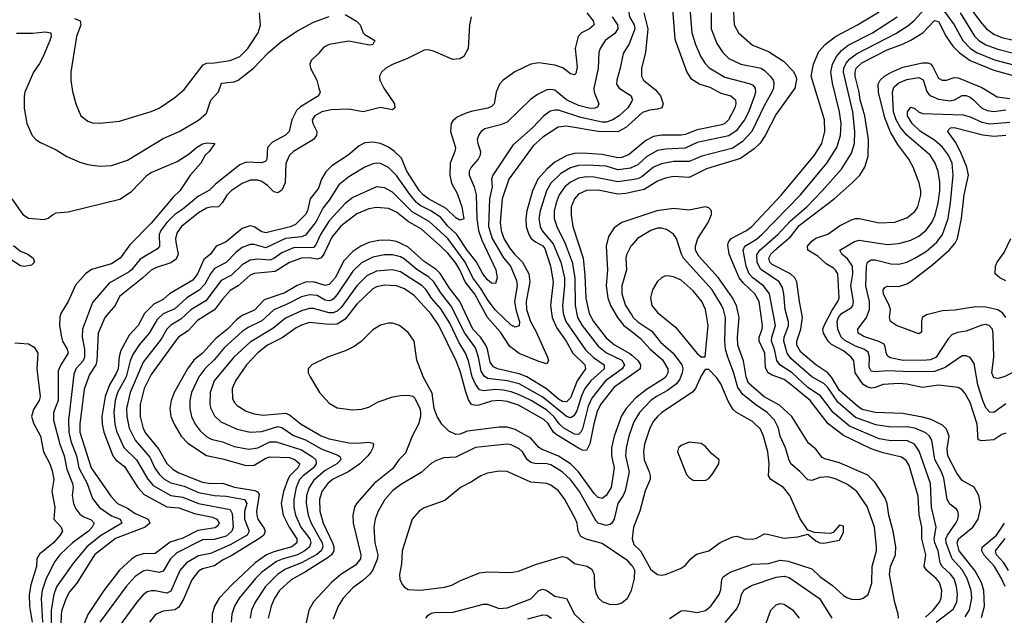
# Model space of a CAD drawing. Header units: inches. Extents: x 1649636 to 1815363, y 506543 to 641975.
# Tile 262 of 656: x 1676905 to 1681883, y 603464 to 606476. Entities that reach past the tile are written whole.
import ezdxf

# ---------------------------------------------------------------- set-up
doc = ezdxf.new("R2010")
doc.units = ezdxf.units.IN
doc.header["$MEASUREMENT"] = 0
doc.layers.add('B6670', color=7, linetype='Continuous')
doc.layers.add('B6680', color=7, linetype='Continuous')

msp = doc.modelspace()

# ---------------------------------------------------------------- linework, layer by layer
at = {"layer": 'B6670', "color": 5}
for points, elevation in [([(1680000, 606603.4), (1679987.6, 606570), (1679984.1, 606510), (1679988.9, 606490), (1680000, 606470.3)], 660), ([(1678550, 606501.6), (1678608.3, 606468.3), (1678626.8, 606450), (1678642, 606410), (1678650, 606400.7), (1678701, 606370), (1678690.8, 606350), (1678673.8, 606346.2), (1678570, 606367.8), (1678470.2, 606349.8), (1678442.9, 606337.1), (1678416, 606304), (1678379.5, 606270), (1678372, 606250), (1678375.3, 606230), (1678407, 606170), (1678418.4, 606130), (1678423.8, 606110), (1678415.5, 606090), (1678324.4, 606035.6), (1678304.1, 606015.9), (1678280.7, 605970), (1678267.7, 605910), (1678248.7, 605891.3), (1678183.4, 605856.6), (1678158.5, 605830), (1678155, 605770), (1678150, 605760.4), (1678130, 605752.2), (1678050, 605754.9), (1678017.9, 605742.1), (1677895.4, 605644.6), (1677865.8, 605614.2), (1677810, 605584), (1677730, 605518.2), (1677690, 605491), (1677649.7, 605450), (1677618.8, 605410), (1677610.1, 605390), (1677612.5, 605330), (1677602.8, 605317.2), (1677514.4, 605265.6), (1677470.6, 605210), (1677458.8, 605201.2), (1677357.1, 605142.9), (1677273.9, 605046.1), (1677222.4, 604910), (1677221.2, 604870), (1677232.7, 604810), (1677233.9, 604770), (1677226.2, 604750), (1677189.6, 604710), (1677179.1, 604680.9), (1677152.6, 604450), (1677153.4, 604390), (1677164.2, 604344.2), (1677192.4, 604270), (1677204.6, 604210), (1677246.1, 604130), (1677274, 604054), (1677309, 604009), (1677370, 603966.7), (1677413.8, 603950), (1677421, 603930), (1677313.9, 603866.1), (1677245.3, 603810), (1677178, 603730), (1677091.6, 603608.4), (1677077.3, 603570), (1677064.4, 603490), (1677064.7, 603410)], 560), ([(1677182.4, 606482.4), (1677210.6, 606470.6), (1677213.8, 606450), (1677192.1, 606390), (1677163.8, 606210), (1677163.6, 606170), (1677172.6, 606112.6), (1677188.8, 606050), (1677214, 605990), (1677250, 605962.3), (1677273.9, 605953.9), (1677310, 605951.6), (1677410, 605962.4), (1677570, 606012), (1677610, 606028.4), (1677690, 606082), (1677737.5, 606122.5), (1677832.9, 606247.1), (1677850, 606256.3), (1677890, 606256.8), (1677970, 606269.4), (1678019.1, 606290), (1678059.4, 606330), (1678110.8, 606410), (1678123.1, 606450), (1678118, 606510)], 580), ([(1679773.1, 606510), (1679804, 606470), (1679809.3, 606450), (1679786.7, 606430), (1679744.7, 606410), (1679728.3, 606390), (1679712.7, 606330), (1679724.2, 606235.8), (1679716.4, 606203.6), (1679710, 606197.4), (1679690, 606202), (1679651.8, 606231.8), (1679610, 606246.4), (1679530, 606256.8), (1679488.9, 606251.1), (1679408.4, 606211.6), (1679350.3, 606170), (1679330.2, 606150), (1679313.8, 606110), (1679303.6, 606050), (1679290, 606035.9), (1679271.9, 606028.1), (1679188, 606012), (1679158, 606002), (1679116.8, 605983.2), (1679095.2, 605964.8), (1679087, 605950), (1679083.5, 605910), (1679108.8, 605830), (1679106, 605810), (1679081.7, 605750), (1679079.7, 605690), (1679088.5, 605648.5), (1679116.4, 605596.4), (1679139.9, 605530), (1679150, 605469.4), (1679130, 605462), (1679110, 605474.4), (1679061.3, 605521.3), (1678972.3, 605570), (1678944.9, 605590), (1678926.3, 605610), (1678863.2, 605710), (1678835.1, 605775.1), (1678800.8, 605810), (1678770, 605831.7), (1678730, 605849.5), (1678690, 605856.9), (1678650, 605852.2), (1678622.2, 605837.8), (1678565.5, 605790), (1678484.1, 605735.9), (1678452.8, 605707.2), (1678430.6, 605670), (1678415.8, 605624.2), (1678373.3, 605570), (1678361.1, 605510), (1678351, 605490), (1678299.3, 605440.7), (1678272.5, 605427.5), (1678150, 605397.8), (1678130, 605403.7), (1678090, 605428.1), (1678070, 605433.6), (1678030, 605419.9), (1677950, 605352.6), (1677898.6, 605330), (1677870, 605290.6), (1677837, 605263), (1677803.6, 605190), (1677780.8, 605159.2), (1677663, 605090), (1677630, 605060.6), (1677583.6, 605036.4), (1677536.9, 604990), (1677503.7, 604930), (1677459.6, 604880.4), (1677416.4, 604803.6), (1677408.6, 604771.4), (1677402.8, 604710), (1677393.8, 604686.2), (1677358.9, 604630), (1677337.6, 604570), (1677321.4, 604470), (1677322.3, 604430), (1677330.1, 604390), (1677376.4, 604270), (1677391.2, 604250), (1677435.8, 604215.8), (1677502.8, 604110), (1677535.2, 604075.2), (1677650, 604013.1), (1677710, 604007.6), (1677790, 603979.3), (1677879.6, 603959.6), (1677901.7, 603950), (1677913.4, 603930), (1677906, 603914), (1677894.1, 603905.9), (1677806.8, 603893.2), (1677730, 603854.6), (1677666.9, 603833.1), (1677590, 603776.7), (1677530, 603775.6), (1677495.5, 603764.5), (1677470, 603747.8), (1677410, 603692.6), (1677330.1, 603589.9), (1677250, 603467.7), (1677217, 603383)], 620), ([(1676890, 606408.3), (1676970, 606406.7), (1677034.5, 606414.5), (1677063.1, 606410), (1677063.8, 606390), (1677058.2, 606370), (1677024, 606290), (1677006, 606254), (1676975.5, 606210), (1676932.1, 606110), (1676927.6, 606087.6), (1676927.8, 606027.8), (1676940.9, 605950), (1676969.3, 605889.3), (1676986.7, 605870), (1677010, 605854.6), (1677090, 605816.9), (1677144.6, 605784.6), (1677210, 605755.8), (1677250, 605744), (1677310, 605734.3), (1677370, 605738.2), (1677450, 605765.5), (1677630, 605874.2), (1677711.5, 605910), (1677810, 605967.8), (1677850, 606002.3), (1677870.9, 606069.1), (1677909.9, 606110.1), (1677925.7, 606154.3), (1677990, 606160.6), (1678010, 606170.1), (1678088, 606230), (1678163.8, 606310), (1678230, 606366.4), (1678310, 606419.4), (1678390, 606462.3), (1678470, 606492)], 560), ([(1679188.4, 606490), (1679178.8, 606450), (1679172.9, 606330), (1679150, 606289.8), (1679130, 606277.3), (1679095.2, 606275.2), (1678996.9, 606316.9), (1678970, 606322.9), (1678950, 606321.7), (1678870, 606281.2), (1678790.1, 606249.9), (1678756.8, 606230), (1678734.3, 606210), (1678724.4, 606190), (1678726.9, 606170), (1678746.2, 606130), (1678799.7, 606050), (1678802, 606030), (1678790, 606020.4), (1678730, 606031.8), (1678642, 606010), (1678570, 606022.7), (1678480, 606020), (1678433.2, 606010), (1678397.6, 605990), (1678383.7, 605970), (1678386.7, 605950), (1678407.9, 605910), (1678405.8, 605890), (1678390.3, 605869.7), (1678290.2, 605810), (1678270.1, 605789.9), (1678250.9, 605749.1), (1678247, 605650), (1678230, 605614), (1678210, 605599.9), (1678190, 605605.6), (1678157.7, 605637.7), (1678130, 605656.7), (1678110, 605664.1), (1678070, 605663.7), (1678030, 605648), (1677975.1, 605610), (1677952.3, 605587.7), (1677929.8, 605550.2), (1677910, 605529.9), (1677870, 605528.5), (1677850, 605522.5), (1677810, 605499), (1677723.1, 605430), (1677701.2, 605398.8), (1677693.7, 605370), (1677694.5, 605350), (1677706.7, 605290), (1677695.7, 605264.3), (1677670, 605245.4), (1677596.8, 605223.2), (1677570, 605209.9), (1677528.8, 605171.2), (1677410, 605076.5), (1677387.9, 605030), (1677335.1, 604970), (1677302.5, 604890), (1677294.8, 604750), (1677290.1, 604730), (1677258.7, 604681.3), (1677231.9, 604608.1), (1677209.8, 604430), (1677210.1, 604389.9), (1677266.7, 604210), (1677365.7, 604065.7), (1677400.1, 604030), (1677450, 604005.3), (1677490, 603978.8), (1677555.5, 603950), (1677563.4, 603930), (1677539, 603910), (1677390, 603852.1), (1677284, 603770), (1677193.9, 603626.1), (1677158, 603582), (1677139.7, 603550), (1677119.2, 603490), (1677114.8, 603470), (1677114.1, 603410)], 580), ([(1679901.3, 606490), (1679927.9, 606450), (1679929.1, 606430), (1679913.5, 606406.5), (1679865.9, 606370), (1679839.8, 606330), (1679832.9, 606310), (1679829.5, 606229.5), (1679808.4, 606130), (1679810.1, 606110), (1679833.7, 606050), (1679826, 606034), (1679812.3, 606027.7), (1679790, 606026.8), (1679730, 606041.2), (1679669.8, 606069.8), (1679610, 606118.9), (1679590, 606123.4), (1679570, 606120.2), (1679522.5, 606097.5), (1679487.9, 606072.1), (1679370, 605958), (1679336.4, 605943.6), (1679256.7, 605923.3), (1679237.6, 605910), (1679226, 605894), (1679218.7, 605870), (1679221.1, 605850), (1679235.7, 605810), (1679233.9, 605790), (1679222.6, 605770), (1679188.6, 605730), (1679177.8, 605710), (1679177.3, 605690), (1679202.6, 605630), (1679213.4, 605590), (1679216.3, 605470), (1679224.9, 605410), (1679241.6, 605361.6), (1679313, 605210), (1679319.2, 605170), (1679310, 605141.1), (1679290, 605143.7), (1679270, 605160.9), (1679247.1, 605190), (1679212.7, 605252.7), (1679168.2, 605310), (1679115.8, 605390), (1679070, 605432.4), (1679034.8, 605474.8), (1678988, 605508), (1678930, 605536.4), (1678911.8, 605551.8), (1678878.6, 605590), (1678810, 605688.2), (1678770, 605728.7), (1678730, 605748.1), (1678710, 605750.5), (1678690, 605747.3), (1678650, 605729.3), (1678570, 605680.5), (1678519.5, 605640.5), (1678470, 605563.2), (1678437.1, 605522.9), (1678404, 605456), (1678350, 605386.4), (1678330, 605377.6), (1678250, 605369.9), (1678150, 605322.5), (1678090, 605339.7), (1678070, 605339.7), (1678030, 605323.2), (1677999.6, 605300.4), (1677950, 605248), (1677890, 605217), (1677869.4, 605190.6), (1677841.2, 605138.8), (1677812.5, 605107.5), (1677750, 605069.9), (1677690, 605014.4), (1677630, 604988.2), (1677600.3, 604959.7), (1677559.5, 604890), (1677510, 604831.5), (1677477.3, 604782.7), (1677463.5, 604750), (1677443.9, 604670), (1677400.5, 604590), (1677388.1, 604550), (1677380.6, 604490), (1677386.3, 604430), (1677395.7, 604395.7), (1677431.9, 604311.9), (1677496.7, 604250), (1677552.6, 604152.6), (1677579.8, 604119.8), (1677670, 604069.8), (1677730, 604061.4), (1677810, 604030), (1677970, 603998.8), (1677979, 603979), (1677984, 603910), (1677978.2, 603890), (1677950, 603864.7), (1677888.1, 603848.1), (1677830, 603845.2), (1677699.9, 603780.1), (1677667.6, 603750), (1677630, 603686.5), (1677610, 603681.2), (1677550, 603692.2), (1677530, 603687.9), (1677490, 603661), (1677444.2, 603610), (1677310, 603429.8)], 640), ([(1680000, 606389.7), (1679986.7, 606353.3), (1679955.5, 606304.5), (1679940.9, 606230), (1679923.5, 606170), (1679922.7, 606150), (1679936.1, 606130), (1679995.8, 606090), (1680000, 606079.5)], 660), ([(1680000, 606063.7), (1679979.5, 606030), (1679936.3, 605990), (1679904, 605970), (1679870, 605957.8), (1679850, 605956.7), (1679741.6, 605981.6), (1679630, 606017.5), (1679610, 606018.1), (1679587.7, 606012.3), (1679553, 605987), (1679499.2, 605930), (1679398.2, 605841.8), (1679296.6, 605690), (1679291, 605670), (1679293.7, 605630), (1679280.2, 605570), (1679275.3, 605430), (1679293.6, 605370), (1679352, 605272), (1679387.3, 605230), (1679417.6, 605157.6), (1679420.4, 605130), (1679407.6, 605050), (1679413.6, 605010), (1679431.4, 604948.6), (1679430, 604926.9), (1679410, 604921.7), (1679390, 604930.5), (1679308.8, 605008.8), (1679270, 605060.6), (1679236.8, 605116.8), (1679195.8, 605170), (1679157.2, 605250), (1679069.2, 605370), (1678976, 605456), (1678890, 605504.8), (1678790, 605604.2), (1678750, 605625.6), (1678710, 605629.9), (1678590, 605576.6), (1678550, 605546.6), (1678470, 605458.6), (1678425.9, 605390), (1678402.5, 605337.5), (1678390, 605324), (1678290, 605321.8), (1678230, 605296.1), (1678190, 605267.4), (1678170, 605259.5), (1678110, 605265), (1678070, 605259.2), (1678030, 605236.2), (1677976, 605184), (1677923.9, 605156.1), (1677846, 605054), (1677770, 605009.1), (1677719.4, 604960.6), (1677670, 604931.3), (1677650, 604911), (1677620, 604860), (1677530, 604743.9), (1677463.8, 604590), (1677444.7, 604510), (1677446.6, 604470), (1677458.1, 604410), (1677489.4, 604349.4), (1677563.2, 604263.2), (1677588.8, 604208.8), (1677610, 604177.2), (1677634.9, 604154.9), (1677670, 604134.3), (1677737.3, 604117.3), (1677810, 604085.3), (1677890, 604069.2), (1677950, 604066.4), (1678042.2, 604050), (1678053.1, 604030), (1678042.5, 603990), (1678041.1, 603950), (1678065.9, 603890), (1678054.7, 603870), (1677970, 603819.8), (1677870, 603776.4), (1677810, 603764.8), (1677749.5, 603730), (1677715.7, 603690), (1677670, 603585.5), (1677650, 603575.5), (1677590, 603588.3), (1677570, 603588.1), (1677550, 603582.3), (1677530, 603567.6), (1677497, 603530), (1677409.5, 603410)], 660), ([(1680000, 605957.1), (1679970, 605930.3), (1679930, 605908.4), (1679830.2, 605910.2), (1679670, 605938.1), (1679627.9, 605932.1), (1679550, 605880.9), (1679501.6, 605838.4), (1679378.5, 605670), (1679344.1, 605570), (1679334.8, 605450), (1679339.3, 605410), (1679353.6, 605370), (1679381.6, 605321.6), (1679406.1, 605290), (1679447.8, 605250), (1679479.6, 605190), (1679484.2, 605150), (1679466, 605050), (1679467.2, 605010), (1679487.8, 604950), (1679516.8, 604896.8), (1679574.3, 604770), (1679579.4, 604750), (1679570, 604736.1), (1679530, 604746.8), (1679430, 604788.1), (1679382.7, 604822.7), (1679336.3, 604896.3), (1679269.6, 604970), (1679207, 605087), (1679157.6, 605150), (1679130.9, 605210), (1679110, 605244.9), (1679070, 605294.5), (1679030, 605334.2), (1678937.2, 605417.2), (1678870, 605455.3), (1678810, 605503), (1678770, 605521), (1678710, 605526.8), (1678670, 605519.9), (1678610, 605494.8), (1678529.1, 605430.9), (1678483.8, 605376.2), (1678443.1, 605290), (1678428.9, 605271.1), (1678410, 605264.1), (1678369, 605271), (1678330, 605269.6), (1678270, 605247.2), (1678197, 605203), (1678090, 605192.9), (1678070, 605183.7), (1678010, 605129.9), (1677970, 605105.8), (1677930, 605062), (1677890, 605008.2), (1677805.1, 604954.9), (1677757.5, 604902.5), (1677710, 604871.6), (1677699.7, 604860.3), (1677570, 604681.2), (1677534.3, 604610), (1677513.8, 604530), (1677513.7, 604470), (1677528.9, 604408.9), (1677543.9, 604383.9), (1677606.5, 604306.5), (1677650, 604232.3), (1677681.6, 604201.6), (1677710, 604184.7), (1677830, 604137.9), (1677870, 604131.3), (1677930, 604131.8), (1677991.2, 604111.2), (1678094.4, 604094.4), (1678108.4, 604088.4), (1678115.4, 604075.4), (1678102.9, 603990), (1678103.9, 603970), (1678110.1, 603950), (1678142.1, 603902.1), (1678146.1, 603890), (1678139.5, 603870), (1678114, 603850), (1677974.8, 603765.2), (1677930, 603743.6), (1677890, 603715), (1677830, 603698.5), (1677810, 603686.7), (1677776.2, 603643.8), (1677733.9, 603546.1), (1677710, 603506), (1677690, 603492), (1677630, 603484.7), (1677592.5, 603467.5), (1677561.7, 603430)], 680), ([(1676865.5, 605570), (1676922, 605490), (1676950, 605471.3), (1677030, 605465.2), (1677050, 605471.8), (1677070.7, 605489.3), (1677090, 605498.6), (1677150, 605504.3), (1677411.6, 605568.4), (1677470, 605606.4), (1677550, 605689.2), (1677570, 605703.8), (1677701.4, 605758.6), (1677762.5, 605797.5), (1677799.7, 605830), (1677830, 605848.5), (1677853.4, 605853.4), (1677891.3, 605850), (1677864, 605810), (1677843, 605790), (1677820.4, 605750), (1677768.4, 605691.6), (1677715.6, 605610), (1677681.7, 605578.3), (1677570, 605447.4), (1677462.1, 605337.9), (1677414, 605270), (1677370, 605241.9), (1677268.3, 605211.7), (1677237.6, 605190), (1677187.5, 605132.5), (1677150.1, 605050), (1677113.2, 604990), (1677107.8, 604972.2), (1677106.5, 604930), (1677116.2, 604870), (1677122, 604850), (1677145.6, 604810), (1677150.1, 604790), (1677112.7, 604730), (1677100.6, 604699.4), (1677099.2, 604550), (1677076.4, 604490), (1677076.3, 604450), (1677108.7, 604328.7), (1677130.4, 604270), (1677143, 604203), (1677172.8, 604130), (1677175.2, 604110), (1677171, 604070), (1677177.2, 604030), (1677190, 604001.6), (1677210, 603975.3), (1677230, 603961.5), (1677266.8, 603946.8), (1677282.2, 603930), (1677271.7, 603910), (1677252.5, 603890), (1677172.2, 603830), (1677108.5, 603770), (1677083.4, 603736.6), (1677039.4, 603650), (1677019.8, 603590), (1677013.9, 603550), (1677021.6, 603430)], 540), ([(1680000, 605806.2), (1679985.7, 605794.3), (1679950, 605779.2), (1679930, 605777.8), (1679850, 605793.9), (1679750, 605801.5), (1679710, 605799.8), (1679671.6, 605788.4), (1679610, 605755.4), (1679570, 605720.6), (1679525.5, 605670), (1679497.3, 605610), (1679469.4, 605510), (1679464.3, 605470), (1679465.7, 605430), (1679479.1, 605390), (1679491.9, 605370), (1679512.6, 605352.6), (1679550, 605332.3), (1679559.4, 605319.4), (1679589.2, 605230), (1679602.7, 605150), (1679589.5, 605030.5), (1679597.6, 604970), (1679618.7, 604918.7), (1679668.5, 604850), (1679701.4, 604790), (1679762.2, 604730), (1679765.3, 604710), (1679723.4, 604650), (1679690, 604563.8), (1679670, 604543.1), (1679650, 604545), (1679630, 604557.3), (1679568.3, 604608.3), (1679470, 604669.4), (1679430, 604685), (1679321.2, 604710), (1679300.5, 604720.5), (1679284.2, 604744.2), (1679270.5, 604810), (1679262.3, 604830), (1679235.6, 604870), (1679196.1, 604910), (1679131.2, 605050), (1679077.4, 605117.4), (1679031.5, 605191.5), (1679010, 605212.4), (1678950, 605253.5), (1678866.9, 605326.9), (1678810, 605354), (1678770, 605361), (1678720.4, 605359.6), (1678670, 605349.5), (1678630, 605330.3), (1678590, 605303.2), (1678543.7, 605256.3), (1678499.9, 605170), (1678470, 605136.6), (1678450, 605132.1), (1678390, 605149.9), (1678350, 605147.7), (1678307.9, 605132.1), (1678245.6, 605094.4), (1678141.6, 605058.4), (1678093.1, 605006.9), (1678030, 604980.1), (1678001.2, 604958.8), (1677956.8, 604910), (1677896.8, 604863.2), (1677830.3, 604789.7), (1677786.6, 604753.4), (1677753.3, 604710), (1677686.3, 604590), (1677671, 604550), (1677665.2, 604510), (1677670.1, 604470), (1677685.7, 604430), (1677722.3, 604370), (1677754.9, 604334.9), (1677850, 604271.4), (1677930, 604255.9), (1678050, 604222.1), (1678090, 604224), (1678150, 604258.2), (1678170, 604265), (1678270, 604262), (1678298.6, 604250), (1678321.2, 604230), (1678311.1, 604210), (1678271.3, 604170), (1678261, 604150), (1678239.3, 604090), (1678228, 604030), (1678237.4, 603970), (1678266.9, 603910), (1678306.1, 603850), (1678305.8, 603830), (1678281, 603810), (1678190, 603784.6), (1678153.5, 603770), (1678095.7, 603730), (1677979.7, 603620.3), (1677914.4, 603550), (1677889.6, 603510), (1677878.9, 603470), (1677878.5, 603410)], 720), ([(1680000, 605728.4), (1679994.3, 605725.7), (1679930, 605716.4), (1679870, 605734.5), (1679770, 605740.7), (1679730, 605738.4), (1679690, 605726.8), (1679641.4, 605698.6), (1679591.3, 605648.7), (1679568.2, 605610), (1679536.8, 605510), (1679530.1, 605470), (1679536.5, 605430), (1679547.5, 605407.5), (1679602.9, 605342.9), (1679640.6, 605250), (1679660.2, 605170), (1679660.1, 605130), (1679648.8, 605030), (1679653, 604990), (1679665.6, 604950), (1679765.9, 604805.9), (1679806.8, 604766.8), (1679859.5, 604730), (1679859.3, 604710), (1679792.7, 604650), (1679763.2, 604610), (1679745.5, 604574.5), (1679721.3, 604498.7), (1679707.5, 604472.5), (1679690, 604463.1), (1679670, 604468.5), (1679550, 604567.4), (1679430, 604634.3), (1679370, 604649.7), (1679270, 604661.9), (1679253.1, 604673.1), (1679239, 604699), (1679225.6, 604770), (1679210, 604815.8), (1679155.9, 604890), (1679087.3, 605027.3), (1679034.9, 605094.9), (1678999.3, 605150), (1678974, 605174), (1678913.3, 605213.3), (1678850, 605264.2), (1678830, 605276.2), (1678790, 605286.7), (1678750, 605286.1), (1678690, 605275.4), (1678633.8, 605246.2), (1678590, 605203.9), (1678510, 605086.5), (1678490, 605062), (1678481.9, 605058.1), (1678470, 605053.3), (1678450, 605057.2), (1678410, 605081.5), (1678370, 605085.2), (1678330, 605074.5), (1678261.3, 605038.7), (1678190.6, 605009.4), (1678130, 604952.3), (1678060.3, 604919.7), (1678030, 604899.7), (1677941.2, 604818.8), (1677890, 604757.7), (1677840.8, 604710), (1677811.8, 604670), (1677774.1, 604590), (1677765.2, 604550), (1677764.8, 604510), (1677773.9, 604470), (1677793, 604430), (1677817.3, 604397.3), (1677850, 604368.4), (1677873.9, 604353.9), (1677930, 604341.1), (1677990, 604317.3), (1678064.3, 604304.3), (1678110, 604310.1), (1678170, 604340.8), (1678201.7, 604341.7), (1678330, 604300.5), (1678385.8, 604265.8), (1678402.7, 604250), (1678403.5, 604230), (1678390.1, 604210), (1678337.8, 604170), (1678320.4, 604150), (1678303.2, 604110), (1678290.7, 604050), (1678291.5, 604010), (1678300.2, 603970), (1678327.5, 603910), (1678372, 603850), (1678377.8, 603830), (1678370.9, 603810), (1678346.8, 603790), (1678310, 603769.4), (1678238.2, 603750), (1678204.5, 603735.5), (1678130, 603682.6), (1678097, 603650), (1678014.5, 603550), (1677992, 603510), (1677978.1, 603470), (1677974.6, 603430)], 740), ([(1680000, 605666.1), (1679930, 605656.6), (1679810, 605680.2), (1679770, 605681.5), (1679730, 605673.9), (1679690, 605654.5), (1679661, 605630), (1679632.7, 605590), (1679617.8, 605550), (1679607.9, 605507.9), (1679606.7, 605470), (1679620.3, 605430), (1679663.7, 605343.7), (1679698.3, 605250), (1679712.3, 605170), (1679713.1, 605030), (1679724.9, 604970), (1679748.2, 604930), (1679830, 604824.9), (1679871.9, 604791.9), (1679950, 604753.5), (1679962.7, 604730), (1679951.8, 604710), (1679866.8, 604650), (1679797.4, 604562.6), (1679778.8, 604521.2), (1679750, 604407.7), (1679742.2, 604390), (1679730, 604377.5), (1679710, 604379.2), (1679656.9, 604410), (1679631.8, 604431.8), (1679605.4, 604470), (1679570, 604501.7), (1679491.4, 604550), (1679430, 604579.5), (1679390, 604594.5), (1679350, 604602.3), (1679310, 604605.1), (1679250, 604599.1), (1679230, 604604.8), (1679210, 604632.7), (1679193.2, 604670), (1679175, 604750), (1679159.5, 604790), (1679124.7, 604844.7), (1679080.5, 604940.5), (1679033.6, 605013.6), (1678987.9, 605067.9), (1678960.1, 605110), (1678940.1, 605130), (1678830, 605200.5), (1678790, 605211.5), (1678710, 605203.3), (1678660.2, 605179.8), (1678610, 605130), (1678530, 605021), (1678510, 605001.8), (1678490, 604993.8), (1678470, 604993.6), (1678390, 605015.5), (1678370, 605016), (1678330, 605004.2), (1678250, 604965.8), (1678185.2, 604914.8), (1678070, 604845.8), (1677988.2, 604770), (1677888.7, 604650), (1677868.1, 604590), (1677867.2, 604530), (1677871.4, 604510), (1677890, 604472.6), (1677922.6, 604442.6), (1678005.4, 604405.4), (1678070, 604389.6), (1678130, 604392.6), (1678210, 604418.1), (1678230, 604414.4), (1678290, 604373.3), (1678350, 604351), (1678430, 604305.9), (1678514.3, 604274.3), (1678525.9, 604265.9), (1678529.4, 604250), (1678508, 604230), (1678450, 604196.5), (1678392.7, 604147.3), (1678368.3, 604110), (1678355.6, 604070), (1678353.2, 604030), (1678363.6, 603970), (1678379.2, 603930), (1678435.3, 603830), (1678437.9, 603810), (1678429.8, 603790.2), (1678407.7, 603772.3), (1678330, 603729.4), (1678250, 603697.2), (1678209.1, 603670), (1678148, 603610), (1678096.1, 603530), (1678077.7, 603490), (1678070.1, 603450)], 760), ([(1680000, 605603.2), (1679970, 605596.3), (1679930, 605594.1), (1679830, 605613), (1679770, 605612.7), (1679730, 605593.1), (1679710, 605570.6), (1679693.2, 605530), (1679692.8, 605487.2), (1679702.5, 605430), (1679753.6, 605270), (1679762.5, 605182.5), (1679767, 605067), (1679783.6, 604990), (1679806.5, 604950), (1679870, 604866.2), (1679912.1, 604832.1), (1679990, 604787.8), (1680000, 604778.7)], 780), ([(1680000, 605466.9), (1679950, 605449.9), (1679910, 605424), (1679881.4, 605378.6), (1679871, 605330), (1679877.7, 605210), (1679870.7, 605130), (1679877.9, 605070), (1679892.7, 605030), (1679927.3, 604970), (1679960.1, 604930), (1680000, 604898.4)], 820), ([(1676874.2, 605334.2), (1676910, 605306), (1676947.3, 605290), (1676973, 605270), (1676980.7, 605250), (1676965.5, 605234.5), (1676930, 605227), (1676910, 605231.3), (1676862.1, 605262.1)], 520), ([(1680000, 605335.4), (1679995.4, 605330), (1679973.3, 605286.7), (1679970.1, 605270), (1679973.6, 605210), (1679950.1, 605130), (1679949.1, 605090), (1679967.8, 605030), (1680000, 604981.1)], 840), ([(1680000, 604680.1), (1679910, 604618.4), (1679842.1, 604530), (1679825.1, 604494.9), (1679807.2, 604432.8), (1679788.3, 604331.7), (1679770, 604296.9), (1679750, 604299.2), (1679730, 604309.7), (1679618, 604378), (1679603.5, 604390), (1679574.7, 604434.7), (1679554.6, 604454.6), (1679427.1, 604527.1), (1679370, 604544.9), (1679330, 604550.5), (1679290, 604547.6), (1679226.1, 604526.2), (1679210, 604524.1), (1679189.1, 604529.1), (1679174.2, 604554.2), (1679158.6, 604598.6), (1679133.1, 604693.1), (1679112, 604750), (1679024.8, 604930), (1678985.9, 604985.9), (1678900.4, 605080.4), (1678850, 605115.1), (1678810, 605129.9), (1678750, 605132.7), (1678710, 605124.8), (1678690, 605115.2), (1678610, 605037.7), (1678550, 604961.8), (1678510, 604936.7), (1678470, 604934.6), (1678370, 604944.5), (1678330, 604931.8), (1678302.6, 604917.4), (1678232.7, 604867.3), (1678158.9, 604830), (1678110, 604791.2), (1678052.7, 604730), (1677996.4, 604650), (1677979.5, 604610), (1677981.1, 604561.1), (1677990, 604542), (1678004.8, 604524.8), (1678050, 604497), (1678090, 604483.1), (1678136.1, 604476.1), (1678250, 604485.6), (1678270, 604477.5), (1678328.8, 604430), (1678430, 604372.3), (1678470, 604355.8), (1678570, 604335.8), (1678610, 604333.7), (1678670, 604339.1), (1678690, 604335.2), (1678693.6, 604330), (1678691, 604310), (1678680.1, 604290), (1678666, 604270), (1678624.7, 604230), (1678570, 604190.6), (1678487.4, 604150), (1678462.8, 604130), (1678433.6, 604090), (1678420.5, 604050), (1678422.2, 603990), (1678440.1, 603930), (1678487, 603830), (1678493.7, 603810), (1678493.5, 603790), (1678481.2, 603770), (1678464.1, 603755.9), (1678350, 603683.3), (1678277.2, 603642.8), (1678219.4, 603590), (1678193.6, 603550), (1678176.8, 603510), (1678161.2, 603450)], 780), ([(1680000, 604541.4), (1679971.6, 604510), (1679948, 604472), (1679910.8, 604370), (1679897.9, 604310), (1679896.8, 604270), (1679911.1, 604210), (1679895.1, 604110), (1679870, 604069.4), (1679850, 604055.3), (1679830, 604059.6), (1679810, 604080.2), (1679730.8, 604190), (1679689.5, 604230), (1679630, 604268), (1679543.3, 604303.3), (1679530, 604312.8), (1679490, 604359.2), (1679410, 604404.2), (1679370, 604415.9), (1679330, 604415.6), (1679170, 604395.1), (1679130, 604379.7), (1679110, 604378), (1679074.4, 604394.4), (1679039.1, 604430), (1679015.4, 604470), (1679001.4, 604510), (1678990, 604586.6), (1678946.5, 604666.5), (1678913.7, 604753.7), (1678899.4, 604850), (1678870, 604893.8), (1678826.3, 604930), (1678790, 604941.6), (1678770, 604941.5), (1678730, 604930.5), (1678690, 604907.1), (1678630.9, 604849.1), (1678596.3, 604823.7), (1678556.3, 604803.7), (1678461.5, 604770), (1678383, 604730), (1678363.8, 604710), (1678363.8, 604690), (1678373.1, 604670), (1678420.9, 604590), (1678470, 604536), (1678510, 604512.7), (1678590, 604502.9), (1678633.3, 604506.7), (1678670, 604516.6), (1678717.1, 604542.9), (1678792, 604568), (1678830, 604575.7), (1678870, 604577.2), (1678892.1, 604572.1), (1678902.6, 604562.6), (1678927.5, 604510), (1678931.4, 604491.4), (1678932.3, 604470), (1678921.5, 604430), (1678890, 604369.8), (1678855.7, 604284.3), (1678822.2, 604250), (1678790, 604205.2), (1678697.7, 604130), (1678610, 604031.4), (1678597.2, 604010), (1678589.2, 603970.8), (1678592, 603930), (1678629.3, 603770), (1678628.4, 603750), (1678602.8, 603717.2), (1678529, 603670), (1678481.5, 603630), (1678390, 603532.8), (1678366.8, 603490), (1678350.7, 603410)], 820), ([(1676881.4, 604841.4), (1676950, 604836.9), (1676979, 604819), (1676996.5, 604790), (1676991.4, 604710), (1677009.5, 604570), (1677004.3, 604550), (1676975.3, 604504.7), (1676966, 604470), (1676976, 604436), (1677010.1, 604370), (1677026.3, 604290), (1677057.5, 604230), (1677070, 604195.3), (1677078.6, 604150), (1677068.6, 604090), (1677082.3, 604010), (1677078.8, 603950), (1677115, 603910), (1677121.6, 603890), (1677110.1, 603870), (1677075.6, 603830), (1677006.3, 603773.7), (1676992.2, 603750), (1676990.1, 603710), (1676961.5, 603618.5), (1676953.3, 603570), (1676954.8, 603510), (1676968, 603430)], 520), ([(1680000, 604414.4), (1679984.2, 604370), (1679970.5, 604310), (1679967.4, 604270), (1679986.2, 604190), (1679966.2, 604093.8), (1679956.4, 604070), (1679930, 604029.7), (1679910.1, 603950), (1679898.9, 603930), (1679890, 603922.5), (1679870, 603918.9), (1679830, 603929.9), (1679819.5, 603939.5), (1679736.2, 604090), (1679690, 604150.4), (1679648.2, 604190), (1679590, 604225.1), (1679570, 604230.6), (1679510, 604232.1), (1679490, 604236.7), (1679471.3, 604251.3), (1679446.5, 604290), (1679430, 604306.5), (1679390, 604326.6), (1679370, 604329.9), (1679210, 604312.1), (1679110, 604263.9), (1679050, 604260.8), (1679013.2, 604246.8), (1678987.5, 604232.5), (1678934.2, 604185.8), (1678830, 604124.5), (1678790, 604093.4), (1678751, 604050), (1678717.3, 603990), (1678702.1, 603950), (1678695.7, 603910), (1678700.9, 603830), (1678716.3, 603770), (1678713.3, 603746.7), (1678689.4, 603690.6), (1678674.3, 603670), (1678640.7, 603639.3), (1678590, 603603.7), (1678540.5, 603550), (1678515.5, 603510), (1678490, 603445.2)], 840), ([(1680000, 603716.2), (1679980.1, 603740.1), (1679850, 603827.2), (1679769, 603849), (1679742.4, 603862.4), (1679729.1, 603889.1), (1679723.2, 603930), (1679714.6, 603950), (1679662, 604050), (1679630, 604092.8), (1679590, 604122.4), (1679570, 604129.9), (1679490, 604138), (1679370, 604190.7), (1679330, 604192.2), (1679270, 604183.2), (1679235.8, 604170), (1679190, 604138.7), (1679134, 604110), (1679055.1, 604044.9), (1678950, 604007.4), (1678924.2, 603990), (1678889, 603950), (1678839.1, 603790), (1678835.9, 603724.1), (1678825.5, 603670), (1678827.1, 603647.1), (1678839.3, 603619.3), (1678850, 603605.5), (1678870, 603594), (1678931.6, 603591.6), (1679053.3, 603606.7), (1679090, 603617.2), (1679130, 603639.1), (1679230, 603679.6), (1679270, 603683.6), (1679390, 603680.9), (1679427.3, 603687.3), (1679517.6, 603722.4), (1679650, 603762), (1679675.4, 603755.4), (1679710, 603726.7), (1679772.7, 603712.7), (1679797.4, 603697.4), (1679810.2, 603670.2), (1679811.3, 603610), (1679817.3, 603577.3), (1679830, 603552.4), (1679850, 603534.6), (1679890, 603518.3), (1679930, 603519.6), (1679950, 603527.4), (1679978, 603550), (1679998.7, 603590), (1680000, 603595.5)], 860), ([(1678959.4, 603450), (1678970, 603464.8), (1678985.1, 603474.9), (1679010, 603480.7), (1679090, 603478.3), (1679250, 603519.5), (1679270, 603520.9), (1679330, 603498.8), (1679370, 603502.2), (1679490, 603548.1), (1679529.8, 603590), (1679550, 603596.6), (1679570, 603589.4), (1679610, 603560.1), (1679670, 603548.2), (1679710.9, 603470), (1679830, 603356.5)], 840), ([(1679473.9, 603446.1), (1679550, 603465.8), (1679570, 603465.5), (1679593.7, 603450)], 820)]:
    msp.add_lwpolyline(points, dxfattribs=dict(at, elevation=elevation))
at = {"layer": 'B6680', "color": 5}
for points, elevation in [([(1681590, 606695.8), (1681770, 606456), (1681792.4, 606430), (1681830, 606402.3), (1681870, 606386.1), (1681930, 606371.5)], 780), ([(1680513, 606547), (1680517.1, 606450), (1680538.6, 606410), (1680610, 606346.8), (1680690, 606315.1), (1680766.1, 606266.1), (1680815.7, 606215.7), (1680829.4, 606190), (1680832.9, 606172.9), (1680823.8, 606130), (1680730, 605997.8), (1680673.7, 605890), (1680648, 605852), (1680617.7, 605822.3), (1680550, 605774.3), (1680377.9, 605722.1), (1680290, 605678.4), (1680210, 605682.1), (1680170, 605674), (1680130, 605659), (1680062.4, 605617.6), (1680000, 605603.2)], 780), ([(1681684.5, 603455.5), (1681707.7, 603492.3), (1681718.9, 603550), (1681715.4, 603590), (1681695.7, 603650), (1681670, 603693.8), (1681619.6, 603750), (1681589.1, 603830), (1681587.9, 603850), (1681595, 603870), (1681638.5, 603930), (1681648.6, 603950), (1681651.7, 603971.7), (1681648.1, 603990), (1681640.6, 604000.6), (1681606.7, 604026.7), (1681593.4, 604050), (1681577, 604157), (1681565, 604190), (1681532.5, 604252.5), (1681516.4, 604350), (1681504.3, 604370), (1681486.2, 604386.2), (1681430.4, 604410.4), (1681390, 604417.4), (1681310, 604414.6), (1681232.8, 604427.2), (1681130, 604463.9), (1681040.9, 604540.9), (1680990, 604615.1), (1680970, 604636.1), (1680910, 604669.5), (1680803.1, 604763.1), (1680785.3, 604790), (1680768.1, 604850), (1680769.9, 604870), (1680791.8, 604928.2), (1680791.7, 604948.3), (1680775.7, 605010), (1680768.7, 605088.7), (1680761.5, 605121.5), (1680744.9, 605150), (1680650, 605213.7), (1680633.1, 605250), (1680632.6, 605287.4), (1680646.7, 605310), (1680738.3, 605390), (1680802.1, 605457.9), (1680885.4, 605530), (1680962.3, 605610), (1681059.9, 605720.1), (1681110, 605800.7), (1681126, 605850), (1681127.6, 605910), (1681116.9, 606010), (1681069.3, 606210), (1681071.8, 606230), (1681083.8, 606256.2), (1681102, 606278), (1681136.3, 606303.7), (1681334.4, 606405.6), (1681395.6, 606444.4), (1681427.6, 606472.4), (1681510, 606562.9)], 740), ([(1680293, 606533), (1680302.5, 606410), (1680321.4, 606350), (1680348.6, 606288.6), (1680370, 606253.8), (1680391.6, 606231.6), (1680470, 606184.6), (1680593.7, 606153.7), (1680610, 606146.6), (1680624.1, 606130), (1680625.4, 606110), (1680619.9, 606090), (1680590, 606008.2), (1680570, 605968.7), (1680527.1, 605912.9), (1680490, 605887.8), (1680330, 605854.2), (1680270, 605825.9), (1680170, 605821.3), (1680130, 605814.4), (1680075.4, 605784.6), (1680030, 605742.2), (1680000, 605728.4)], 740), ([(1680205.5, 606530), (1680217, 606377), (1680277.4, 606210), (1680298.5, 606178.5), (1680343.6, 606150), (1680394, 606134), (1680450, 606104.9), (1680500.3, 606090), (1680524.1, 606070), (1680526, 606050), (1680520.1, 606030), (1680489.2, 605970), (1680470.1, 605950), (1680455.6, 605944.4), (1680330, 605919), (1680270, 605895.5), (1680250, 605891.7), (1680150, 605891), (1680110, 605884.3), (1680070, 605864.9), (1680000, 605806.2)], 720), ([(1680400.4, 606510), (1680401.5, 606430), (1680430, 606355.8), (1680459.4, 606310), (1680490, 606280.1), (1680551.2, 606251.2), (1680653, 606230), (1680670, 606219.5), (1680699.5, 606190), (1680714.6, 606170), (1680717.4, 606157.4), (1680715.7, 606130), (1680707.6, 606110), (1680670, 606042.7), (1680606.9, 605910), (1680560, 605860), (1680510, 605826.1), (1680354.1, 605785.9), (1680290, 605758.2), (1680210, 605759.4), (1680150, 605747.6), (1680110, 605730.7), (1680050, 605681), (1680029.8, 605670.2), (1680000, 605666.1)], 760), ([(1680060.4, 606510), (1680081.6, 606430), (1680069.6, 606310), (1680048.5, 606230), (1680048.4, 606190), (1680059.5, 606170), (1680120.4, 606120.4), (1680145, 606090), (1680158.2, 606050), (1680151, 606030), (1680130, 606022.5), (1680090, 606018.8), (1680054.3, 606005.7), (1680000, 605957.1)], 680), ([(1681485.3, 603454.7), (1681523.4, 603490), (1681554.9, 603530), (1681562.9, 603550), (1681566.6, 603590), (1681554.6, 603630), (1681538.2, 603650), (1681491.4, 603690), (1681477.9, 603710), (1681486.7, 603770), (1681465.8, 603850), (1681466.7, 603910), (1681452.6, 603972.6), (1681446.6, 604066.6), (1681401.3, 604221.3), (1681386.3, 604246.3), (1681363.4, 604263.4), (1681270, 604285.6), (1681210, 604305.3), (1681070, 604373.2), (1680992.5, 604432.5), (1680901.2, 604550), (1680806, 604630), (1680770, 604656.7), (1680710, 604677.9), (1680688.6, 604690), (1680675.9, 604715.9), (1680672.9, 604790), (1680643.3, 604850), (1680644.3, 604870), (1680658.5, 604910), (1680660.6, 604930), (1680642.9, 605050), (1680621.5, 605090), (1680563.7, 605143.7), (1680542.8, 605170), (1680492.3, 605290), (1680485, 605335), (1680487.9, 605350), (1680502, 605370), (1680579.5, 605410), (1680606, 605430), (1680756.9, 605590), (1680924, 605790), (1680960.1, 605850), (1680975.2, 605910), (1680973.6, 605970), (1680906.4, 606190), (1680918.5, 606250), (1680945.4, 606314.6), (1680978, 606350), (1681029.6, 606390.4), (1681140.7, 606450), (1681250, 606515.8)], 780), ([(1681578.3, 606518.3), (1681629.3, 606450), (1681673.8, 606370), (1681710, 606331.2), (1681741.5, 606310), (1681832.7, 606272.7), (1681930, 606247.3)], 740), ([(1681660.2, 606510), (1681732.1, 606392.1), (1681753.7, 606370), (1681788.8, 606348.8), (1681850, 606326.4), (1681930, 606306.4)], 760), ([(1680000, 606470.3), (1680011.4, 606450), (1680014.6, 606430), (1680000, 606389.7)], 660), ([(1681539.1, 603430), (1681624.9, 603495.1), (1681642.1, 603530), (1681645.6, 603570), (1681640.8, 603610), (1681628.6, 603648.6), (1681611.7, 603671.7), (1681568, 603710), (1681559.1, 603730), (1681547.7, 603790), (1681531.4, 603830), (1681528, 603850), (1681539.2, 603910), (1681515.5, 604010), (1681510.3, 604130), (1681453.2, 604293.2), (1681428.9, 604328.9), (1681390, 604348.5), (1681310, 604346), (1681250, 604355.7), (1681100.5, 604420.5), (1681017.2, 604490), (1680953.7, 604573.7), (1680890, 604616), (1680810, 604689.3), (1680747.6, 604730), (1680733.1, 604753.1), (1680721, 604810), (1680706.8, 604850), (1680707, 604870), (1680726.7, 604930), (1680695.7, 605090), (1680667.8, 605127.8), (1680610.9, 605170), (1680593.7, 605190), (1680578.2, 605230), (1680562.1, 605310), (1680571.4, 605330), (1680630, 605366.3), (1680657.1, 605390), (1680852.6, 605590), (1680986.2, 605750), (1681036.7, 605830), (1681055.6, 605890), (1681058.3, 605950), (1681050.3, 606010), (1681014.4, 606154.4), (1681006.4, 606210), (1681014.4, 606250), (1681034.6, 606290), (1681060.6, 606319.4), (1681094, 606346), (1681216.1, 606410), (1681341, 606490)], 760), ([(1681767.2, 603452.8), (1681782.6, 603510), (1681779.2, 603590), (1681767.2, 603630), (1681733.2, 603690), (1681653.9, 603790), (1681643.8, 603830), (1681651, 603850), (1681723.9, 603910), (1681751.2, 603950), (1681764.9, 604010), (1681754.3, 604070), (1681731.1, 604111.1), (1681670, 604145.6), (1681642.1, 604182.1), (1681597.8, 604270), (1681594.7, 604305.3), (1681603.9, 604370), (1681590, 604405.8), (1681570, 604425.5), (1681513.5, 604453.5), (1681470, 604466.7), (1681370, 604484.1), (1681230, 604489), (1681165, 604505), (1681140.8, 604520.8), (1681050, 604601.5), (1681010, 604668.3), (1680990.7, 604690.7), (1680930.4, 604730.4), (1680854.4, 604794.4), (1680834.9, 604830), (1680833.6, 604850), (1680854.8, 604910), (1680863.5, 604970), (1680847.4, 605050), (1680834.2, 605150), (1680823.6, 605170), (1680801.4, 605190), (1680710, 605237.4), (1680696.9, 605250), (1680693.1, 605270), (1680701.9, 605290), (1680722.1, 605310), (1680802.7, 605377.3), (1680845.3, 605434.7), (1681023.4, 605570), (1681114.1, 605650), (1681153.3, 605690), (1681178, 605730), (1681193.9, 605786.1), (1681196.5, 605870), (1681177.6, 605990), (1681153.8, 606070), (1681148.9, 606110), (1681128.6, 606190), (1681128.5, 606210), (1681134.5, 606230), (1681163.1, 606256.9), (1681290, 606324), (1681368.7, 606351.3), (1681410, 606371.7), (1681470.5, 606410), (1681530, 606471.7), (1681550, 606466.8), (1681588.2, 606390), (1681622.4, 606342.4), (1681654.1, 606310), (1681710, 606268.6), (1681830, 606219.8), (1681995.3, 606175.3)], 720), ([(1681890, 604384.5), (1681870, 604378), (1681829.1, 604350.9), (1681770, 604346.4), (1681751.3, 604351.3), (1681745.8, 604430), (1681710, 604539.3), (1681685.6, 604585.6), (1681670, 604603.7), (1681650, 604616), (1681550, 604627.6), (1681470, 604616.2), (1681390, 604632.8), (1681350, 604636.4), (1681270, 604631.4), (1681230, 604615.2), (1681210, 604612.6), (1681190, 604618.7), (1681170, 604631.7), (1681129.5, 604690), (1681123, 604750), (1681109.3, 604770), (1681070, 604801.3), (1681010, 604833.5), (1680992.8, 604850), (1680969.4, 604890), (1680965.5, 604910), (1680972.4, 604930), (1681012.5, 605007.5), (1681041.5, 605050), (1681048.9, 605070), (1681040.5, 605190), (1681029.9, 605209.9), (1681019.1, 605219.1), (1680981.7, 605241.7), (1680940.2, 605280.2), (1680889.4, 605310), (1680888.6, 605330), (1680910, 605355.7), (1680930, 605370.5), (1680990, 605392), (1681050, 605433.4), (1681110, 605463), (1681130, 605469.6), (1681150, 605470.1), (1681250, 605449), (1681330, 605452.7), (1681390, 605474), (1681430, 605506.4), (1681445.2, 605530), (1681460.9, 605590), (1681461.6, 605610), (1681453.2, 605650), (1681421.5, 605730), (1681400.2, 605770), (1681344.4, 605844.4), (1681307, 605907), (1681279.6, 605979.6), (1681247.4, 606110), (1681245.4, 606150), (1681255.7, 606170), (1681277.8, 606190), (1681312.2, 606210), (1681370, 606235), (1681470, 606257.1), (1681496.9, 606256.9), (1681510, 606252.3), (1681520.4, 606240.4), (1681550, 606180.1), (1681568.9, 606170), (1681590, 606170.1), (1681630, 606184), (1681650, 606182.3), (1681770, 606132), (1681846.1, 606086.1), (1681910, 606077)], 680), ([(1681890, 604533.8), (1681830, 604489.9), (1681810, 604491.5), (1681790, 604513.8), (1681774.2, 604550), (1681749.6, 604630), (1681730, 604738), (1681710, 604767.2), (1681690, 604776.8), (1681670, 604776.1), (1681583.6, 604716.4), (1681530, 604697.3), (1681410, 604694.8), (1681290, 604700.1), (1681230, 604695.6), (1681210, 604699.3), (1681199.1, 604719.1), (1681202, 604770), (1681194.2, 604794.2), (1681173.4, 604810), (1681130, 604825.4), (1681075.1, 604855.1), (1681057.5, 604870), (1681040.8, 604910), (1681037.9, 604950), (1681044.5, 604970), (1681060.4, 604990), (1681110, 605019.8), (1681117, 605030), (1681121.3, 605050), (1681107.2, 605130), (1681117.2, 605190), (1681114.8, 605230), (1681090, 605267.3), (1681060.9, 605290), (1681050.9, 605310), (1681125.1, 605354.9), (1681150, 605361), (1681290, 605339.6), (1681350, 605344.3), (1681410, 605360.9), (1681450, 605381.3), (1681487.8, 605412.2), (1681516.6, 605450), (1681533.4, 605486.6), (1681549.2, 605550), (1681556.4, 605610), (1681556.3, 605656.3), (1681548.8, 605708.8), (1681534, 605750), (1681507.5, 605790), (1681390, 605891.1), (1681357.7, 605930), (1681335.6, 605970), (1681322.8, 606010), (1681317.3, 606110), (1681324.9, 606135.1), (1681350, 606156.9), (1681390, 606173.9), (1681450, 606183.4), (1681472, 606172), (1681491.8, 606111.8), (1681500.4, 606100.4), (1681510.8, 606090.8), (1681550, 606074.2), (1681610, 606065.1), (1681630.3, 606069.7), (1681670, 606091.9), (1681690, 606091.6), (1681710, 606083.8), (1681727.9, 606070), (1681767.8, 606030), (1681796.8, 606016.8), (1681830, 606011), (1681890, 606019.6)], 660), ([(1680000, 606079.5), (1680003.8, 606070), (1680000, 606063.7)], 660), ([(1681967.3, 604712.7), (1681881.7, 604670), (1681850, 604660.6), (1681830, 604664.8), (1681820.5, 604690), (1681829.1, 604770), (1681827.2, 604887.2), (1681822.6, 604910), (1681805.6, 604930), (1681790, 604933.9), (1681770, 604931.8), (1681690, 604901.2), (1681646.6, 604893.4), (1681618, 604882), (1681598.4, 604861.6), (1681537.9, 604770), (1681510, 604755.6), (1681490, 604753.6), (1681371.6, 604751.6), (1681306, 604766), (1681294.1, 604774.1), (1681286.7, 604786.7), (1681281.4, 604821.4), (1681275, 604835), (1681249.3, 604849.3), (1681173.2, 604873.2), (1681143.4, 604890), (1681142.4, 604910), (1681185.5, 604970), (1681201.3, 605010), (1681201.8, 605050), (1681182.2, 605130), (1681186.4, 605230), (1681190.8, 605249.2), (1681210, 605261.4), (1681230, 605261.3), (1681310, 605241.2), (1681350, 605240.1), (1681390, 605250.1), (1681430, 605270.1), (1681490, 605305), (1681542.1, 605350), (1681570, 605390.2), (1681598.7, 605470), (1681611.1, 605550), (1681624.4, 605690), (1681618.7, 605750), (1681600.1, 605790), (1681570, 605830.4), (1681530, 605865.8), (1681459.1, 605910), (1681416.8, 605950), (1681392.9, 605990), (1681392.9, 606010), (1681410, 606032.8), (1681430, 606025.8), (1681449.5, 606009.5), (1681470, 606000.7), (1681674.2, 605994.2), (1681710, 605984.7), (1681770, 605957.5), (1681810, 605948.5), (1681910, 605956.9)], 640), ([(1681889.9, 604969.9), (1681873.4, 604993.4), (1681850, 605008.1), (1681790, 605022.8), (1681736.8, 605023.2), (1681632.3, 605007.7), (1681570, 605003.5), (1681490, 604983.1), (1681467.9, 604970), (1681463.8, 604950), (1681463.9, 604896.1), (1681450, 604886.6), (1681337.2, 604930), (1681307.1, 604950), (1681302, 604970), (1681306.8, 605010), (1681301.6, 605030), (1681271.7, 605090), (1681270, 605110.4), (1681278.3, 605121.7), (1681290, 605127.6), (1681350, 605127.1), (1681390, 605139.5), (1681410, 605152.5), (1681521.6, 605238.4), (1681603.9, 605310), (1681634.5, 605345.5), (1681646.7, 605370), (1681666.5, 605470), (1681680.5, 605590), (1681701.3, 605690), (1681693.8, 605730), (1681663.4, 605803.4), (1681636.2, 605856.2), (1681596.8, 605910), (1681601.1, 605918.9), (1681610.6, 605929.4), (1681630, 605931.3), (1681773.9, 605893.9), (1681830, 605886.6), (1681890, 605892)], 620), ([(1681348.5, 603450), (1681346.5, 603470), (1681330, 603529.5), (1681302.3, 603670), (1681307.3, 603710), (1681333.3, 603770), (1681335, 603810), (1681321.7, 603890), (1681299.7, 603970), (1681289.9, 604029.9), (1681279.2, 604059.2), (1681230, 604135.2), (1681193.4, 604173.4), (1681050, 604234.8), (1680974.8, 604254.8), (1680962.2, 604262.2), (1680930, 604303.9), (1680893.6, 604333.6), (1680808.3, 604470), (1680746.3, 604526.3), (1680668.4, 604568.4), (1680590, 604637.1), (1680577.4, 604670), (1680563.7, 604750), (1680536.5, 604830), (1680533.7, 604870), (1680542.8, 604970), (1680529.3, 605030), (1680508.6, 605070), (1680438.4, 605170), (1680339.4, 605279.4), (1680322.4, 605310), (1680321.5, 605330), (1680334.4, 605370), (1680385.9, 605450), (1680402.5, 605490), (1680403.1, 605510), (1680390, 605525.1), (1680370, 605528.7), (1680290, 605512.2), (1680210, 605521.4), (1680126.5, 605510), (1680000, 605466.9)], 820), ([(1680190, 603448.5), (1680250, 603486.6), (1680270, 603488.9), (1680330, 603478.3), (1680371.9, 603488.1), (1680398.5, 603510), (1680441.7, 603570), (1680450, 603594.8), (1680454.3, 603645.7), (1680461.7, 603658.3), (1680497.9, 603682.1), (1680610, 603722.1), (1680690, 603725.3), (1680750, 603742.5), (1680790, 603737.3), (1680910, 603699.8), (1680950, 603660.5), (1681014.8, 603614.8), (1681070, 603563.9), (1681090, 603552.8), (1681110, 603544.9), (1681150, 603544.6), (1681170, 603550.3), (1681194.5, 603570), (1681213.4, 603626.6), (1681215, 603710), (1681236.5, 603790), (1681237.2, 603810), (1681227.2, 603910), (1681190, 604014.2), (1681137.4, 604090), (1681090, 604126), (1681030, 604153.3), (1680990, 604164.5), (1680950, 604161), (1680910, 604145), (1680890, 604148.2), (1680850, 604191.5), (1680803.9, 604230), (1680793, 604253), (1680777.6, 604310), (1680750.4, 604370), (1680741.2, 604410), (1680720.8, 604450), (1680683.8, 604490), (1680627.5, 604527.5), (1680561.1, 604581.1), (1680535.2, 604615.2), (1680514.2, 604694.2), (1680484.6, 604770), (1680473.9, 604810), (1680469.9, 604850), (1680472.9, 604970), (1680463.5, 605010), (1680452.9, 605032.9), (1680406.2, 605110), (1680260.7, 605270), (1680250.7, 605290), (1680226.3, 605370), (1680210.8, 605390.8), (1680175.1, 605415.1), (1680150, 605422), (1680130, 605421.4), (1680096, 605410), (1680029.2, 605370), (1680000, 605335.4)], 840), ([(1681890, 605154.6), (1681860.5, 605170), (1681837, 605190), (1681838.7, 605230), (1681846.9, 605250), (1681881.4, 605298.6), (1681915.1, 605370)], 580), ([(1680000, 604981.1), (1680007.3, 604970), (1680030, 604947.9), (1680101, 604901), (1680145.7, 604845.7), (1680209.1, 604789.1), (1680251.9, 604730), (1680257.4, 604710), (1680254.4, 604690), (1680242.3, 604657.7), (1680226.3, 604633.7), (1680180.1, 604599.9), (1680124.1, 604570), (1680096.4, 604550), (1680038.8, 604490), (1680010, 604442.5), (1680000, 604414.4)], 840), ([(1680000, 604898.4), (1680043.7, 604863.7), (1680092, 604810), (1680155.4, 604755.4), (1680181.8, 604710), (1680182.2, 604690), (1680171.8, 604670), (1680160.1, 604659.9), (1680073.7, 604606.3), (1680018.3, 604561.7), (1680000, 604541.4)], 820), ([(1680000, 604778.7), (1680031.3, 604750), (1680044.5, 604730), (1680042.1, 604710), (1680035.5, 604704.5), (1680000, 604680.1)], 780), ([(1681886.7, 603610), (1681868.8, 603650), (1681833.2, 603710), (1681779.1, 603770), (1681769.9, 603790), (1681770.9, 603809.1), (1681843.4, 603870), (1681883.2, 603930)], 680), ([(1681904.3, 603690), (1681879.9, 603730), (1681843.7, 603770), (1681838.5, 603790), (1681888, 603852)], 660), ([(1680000, 603595.5), (1680012.7, 603650), (1680015.3, 603690), (1680005.2, 603710), (1680000, 603716.2)], 860), ([(1680472, 603428), (1680530, 603496.3), (1680545.7, 603530), (1680553.9, 603570), (1680567.5, 603592.5), (1680605.2, 603614.8), (1680730, 603656.4), (1680770, 603662.4), (1680794.6, 603654.6), (1680948.3, 603548.3), (1681011.2, 603450)], 820), ([(1680673.5, 603410), (1680702, 603490), (1680730, 603517.7), (1680750, 603523.7), (1680770, 603520.4), (1680811.7, 603491.7), (1680846.1, 603450)], 780)]:
    msp.add_lwpolyline(points, dxfattribs=dict(at, elevation=elevation))
for points, elevation in [([(1680170, 605180.4), (1680150, 605171.1), (1680128, 605150), (1680104.2, 605110), (1680095, 605070), (1680101.2, 605030), (1680130, 604995.2), (1680221.3, 604921.3), (1680330, 604787.4), (1680350, 604770.5), (1680370, 604771), (1680386.6, 604930), (1680372.1, 605010), (1680353.8, 605050), (1680310, 605104.5), (1680250, 605159), (1680210, 605175.8), (1680190, 605178.7)], 860), ([(1680390, 604707.6), (1680370, 604707), (1680350, 604675.6), (1680322.5, 604610), (1680307.2, 604592.8), (1680152, 604490), (1680129.4, 604470), (1680110, 604445.6), (1680090.7, 604410), (1680064.3, 604330), (1680059.3, 604290), (1680061.9, 604250), (1680087.5, 604190), (1680093.3, 604170), (1680092.4, 604150), (1680066.8, 604093.2), (1680040.9, 603990), (1680007.6, 603910), (1680002.3, 603850), (1680010, 603822.8), (1680044, 603790), (1680096, 603696), (1680130, 603671), (1680150, 603666.8), (1680170, 603670.8), (1680250, 603703), (1680270, 603716.3), (1680298, 603750), (1680326.3, 603773.7), (1680390, 603789.2), (1680447.3, 603832.7), (1680510, 603860.3), (1680530, 603863.6), (1680571.1, 603851.1), (1680610, 603849.3), (1680630, 603854.7), (1680670, 603875.2), (1680685.2, 603874.8), (1680770, 603853.4), (1680839.3, 603860.7), (1680890, 603874), (1680930, 603840.7), (1680950, 603830.7), (1680970, 603828.5), (1681050, 603844.7), (1681070, 603882), (1681070, 603914), (1681050, 603919), (1681018, 603882), (1681002.5, 603877.5), (1680922.7, 603882.7), (1680890, 603895.3), (1680851.3, 603951.3), (1680799.3, 604070), (1680766.6, 604110), (1680702.7, 604150), (1680690.6, 604170), (1680695, 604230), (1680687.8, 604290), (1680666.1, 604370), (1680650, 604405), (1680610, 604443.4), (1680529.3, 604489.3), (1680510, 604506.4), (1680487.3, 604547.3), (1680450, 604635.1), (1680430, 604664.5)], 860), ([(1680290, 604338.7), (1680250, 604322), (1680236.3, 604310), (1680230.5, 604290), (1680276.7, 604176.7), (1680290, 604160.7), (1680310, 604146.8), (1680370, 604146), (1680390, 604156), (1680410, 604181), (1680439.5, 604230), (1680440.9, 604250), (1680402, 604282), (1680370, 604319.3), (1680350, 604332.7)], 880)]:
    msp.add_lwpolyline(points, close=True, dxfattribs=dict(at, elevation=elevation))

doc.saveas('drawing.dxf')
